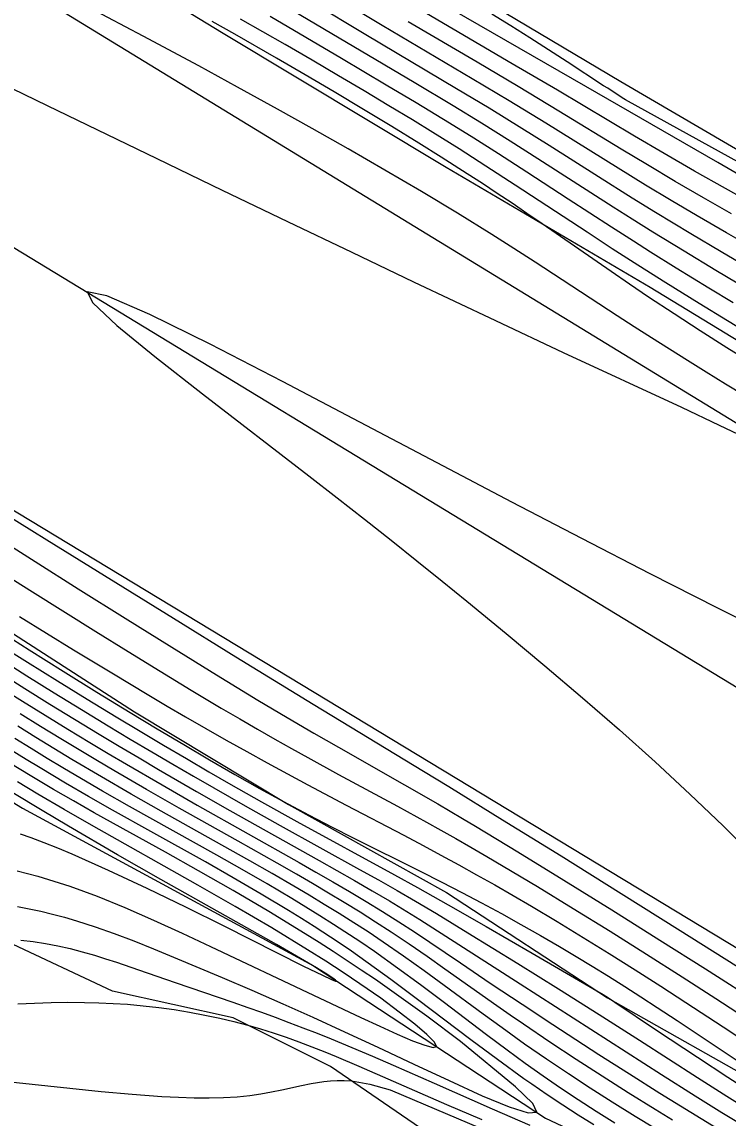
# Model space of a CAD drawing. Extents: x 2356077 to 2359823, y 225951 to 227822.
# Drawn here: x 2357855.7 to 2357893.2, y 226505 to 226563.3 of the extents above; entities that cross this region are included whole.
import ezdxf

# ---------------------------------------------------------------- set-up
doc = ezdxf.new("R2010")
doc.units = 0
for name, color, linetype in [('DTM Contours Major', 7, 'Continuous'), ('DTM Contours Minor', 7, 'Continuous'), ('Exist DTM Crownline', 7, 'Continuous'), ('Exist DTM Drainline', 7, 'Continuous'), ('Exist Roads EOP', 7, 'Continuous'), ('PH Exist DTM Breakline', 7, 'Continuous')]:
    doc.layers.add(name, color=color, linetype=linetype)

msp = doc.modelspace()

# ---------------------------------------------------------------- linework, layer by layer
at = {"layer": 'DTM Contours Major'}
for points in [[(2357894.275, 226553.785), (2357893.08, 226554.449), (2357891.432, 226555.38), (2357889.813, 226556.311), (2357888.225, 226557.241), (2357884.133, 226559.679), (2357881.735, 226561.093), (2357876.873, 226563.936)], [(2357893.484, 226548.386), (2357892.193, 226549.163), (2357890.454, 226550.226), (2357889.083, 226551.079), (2357888.178, 226551.651), (2357887.01, 226552.398), (2357884.709, 226553.89), (2357882.501, 226555.328), (2357881.001, 226556.295), (2357879.685, 226557.126), (2357878.391, 226557.93), (2357876.621, 226559.006), (2357875.034, 226559.957), (2357872.641, 226561.377), (2357868.848, 226563.605)], [(2357896.225, 226530.349), (2357892.657, 226532.149), (2357889.073, 226533.975), (2357885.436, 226535.845), (2357881.701, 226537.785), (2357877.734, 226539.866), (2357873.63, 226542.033), (2357869.503, 226544.202), (2357865.67, 226546.176), (2357862.45, 226547.757), (2357860.162, 226548.749), (2357859.124, 226548.955), (2357859.423, 226548.375), (2357860.701, 226547.18), (2357862.724, 226545.517), (2357865.256, 226543.533), (2357870.904, 226539.186), (2357872.414, 226538.014), (2357873.871, 226536.873), (2357875.283, 226535.758), (2357876.656, 226534.663), (2357877.998, 226533.584), (2357879.317, 226532.515), (2357881.415, 226530.797), (2357883.468, 226529.088), (2357885.473, 226527.384), (2357887.429, 226525.681), (2357889.332, 226523.975), (2357891.18, 226522.263), (2357892.944, 226520.567), (2357894.626, 226518.894)], [(2357854.245, 226531.057), (2357856.042, 226529.923), (2357857.844, 226528.796), (2357859.64, 226527.685), (2357861.416, 226526.598), (2357862.848, 226525.732), (2357864.255, 226524.891), (2357865.633, 226524.081), (2357866.98, 226523.304), (2357868.292, 226522.565), (2357869.564, 226521.867), (2357869.793, 226521.744), (2357870.923, 226521.145), (2357872.12, 226520.528), (2357873.308, 226519.927), (2357876.828, 226518.168), (2357877.989, 226517.579), (2357879.048, 226517.031), (2357880.102, 226516.475), (2357881.151, 226515.909), (2357882.193, 226515.333), (2357883.227, 226514.748), (2357884.253, 226514.153), (2357885.124, 226513.636), (2357885.99, 226513.111), (2357886.853, 226512.577), (2357887.715, 226512.035), (2357888.579, 226511.483), (2357889.445, 226510.921), (2357890.506, 226510.224), (2357894.765, 226507.385)], [(2357890.263, 226504.926), (2357889.326, 226505.498), (2357887.902, 226506.382), (2357886.506, 226507.267), (2357885.126, 226508.16), (2357883.731, 226509.081), (2357882.329, 226510.026), (2357881.623, 226510.511), (2357880.911, 226511.005), (2357878.142, 226512.963), (2357877.199, 226513.624), (2357876.246, 226514.28), (2357875.284, 226514.924), (2357874.463, 226515.457), (2357873.635, 226515.98), (2357872.8, 226516.494), (2357871.959, 226517.001), (2357871.11, 226517.502), (2357870.253, 226517.999), (2357869.225, 226518.589), (2357867.145, 226519.762), (2357864.016, 226521.517), (2357862.276, 226522.508), (2357860.538, 226523.516), (2357859.665, 226524.031), (2357858.786, 226524.555), (2357857.721, 226525.198), (2357856.647, 226525.856), (2357855.563, 226526.528)], [(2357855.405, 226518.174), (2357855.951, 226518.04), (2357856.503, 226517.892), (2357857.063, 226517.73), (2357857.631, 226517.553), (2357858.208, 226517.361), (2357859.649, 226516.832), (2357861.134, 226516.228), (2357862.647, 226515.568), (2357864.169, 226514.873), (2357865.683, 226514.162), (2357871.163, 226511.568), (2357873.68, 226510.384), (2357874.685, 226509.919), (2357875.617, 226509.498), (2357876.431, 226509.151), (2357877.081, 226508.907), (2357877.52, 226508.794), (2357877.702, 226508.84), (2357877.588, 226509.076), (2357877.193, 226509.481), (2357876.558, 226510.026), (2357875.724, 226510.677), (2357874.735, 226511.405), (2357873.63, 226512.177), (2357872.739, 226512.776), (2357871.81, 226513.381), (2357870.848, 226513.989), (2357868.95, 226515.145), (2357866.991, 226516.294), (2357865.01, 226517.427), (2357859.347, 226520.61), (2357857.893, 226521.443), (2357856.506, 226522.257), (2357855.419, 226522.912)]]:
    msp.add_lwpolyline(points, dxfattribs=at)
at = {"layer": 'DTM Contours Minor'}
for points in [[(2357893.686, 226549.428), (2357892.551, 226550.102), (2357890.868, 226551.117), (2357889.209, 226552.136), (2357888.114, 226552.82), (2357887.091, 226553.468), (2357883.098, 226556.032), (2357881.627, 226556.968), (2357880.093, 226557.924), (2357878.582, 226558.848), (2357876.515, 226560.088), (2357866.892, 226565.806)], [(2357894.856, 226551.1), (2357893.123, 226552.093), (2357891.57, 226552.999), (2357890.189, 226553.818), (2357888.827, 226554.639), (2357887.371, 226555.532), (2357883.524, 226557.924), (2357881.561, 226559.122), (2357879.603, 226560.295), (2357874.818, 226563.126), (2357872.323, 226564.625)], [(2357894.773, 226540.896), (2357892.763, 226541.864), (2357890.758, 226542.808), (2357884.466, 226545.728), (2357880.857, 226547.422), (2357876.504, 226549.483), (2357873.22, 226551.048), (2357869.798, 226552.685), (2357866.312, 226554.359), (2357862.838, 226556.033), (2357857.021, 226558.848), (2357850.175, 226562.166), (2357848.006, 226563.211), (2357845.878, 226564.23)], [(2357895.126, 226542.823), (2357893.082, 226544.062), (2357892.049, 226544.696), (2357891.053, 226545.312), (2357890.087, 226545.916), (2357889.146, 226546.511), (2357888.223, 226547.1), (2357887.313, 226547.687), (2357882.959, 226550.535), (2357881.823, 226551.267), (2357880.65, 226552.01), (2357878.812, 226553.145), (2357876.904, 226554.292), (2357874.959, 226555.436), (2357873.013, 226556.559), (2357871.098, 226557.645), (2357869.25, 226558.679), (2357867.118, 226559.852), (2357865.055, 226560.97), (2357862.096, 226562.548), (2357859.281, 226564.046)], [(2357893.844, 226550.505), (2357892.849, 226551.087), (2357891.23, 226552.048), (2357889.352, 226553.184), (2357888.117, 226553.947), (2357886.326, 226555.072), (2357883.693, 226556.741), (2357882.246, 226557.647), (2357880.5, 226558.721), (2357878.769, 226559.764), (2357873.948, 226562.63), (2357871.052, 226564.365)], [(2357894.945, 226554.506), (2357892.658, 226555.841), (2357885.652, 226559.873), (2357878.562, 226563.963)], [(2357894.574, 226545.095), (2357893.147, 226545.993), (2357891.731, 226546.894), (2357890.339, 226547.793), (2357888.983, 226548.687), (2357887.973, 226549.367), (2357886.99, 226550.037), (2357883.318, 226552.582), (2357882.515, 226553.132), (2357881.724, 226553.669), (2357880.937, 226554.196), (2357880.145, 226554.719), (2357879.341, 226555.243), (2357877.949, 226556.13), (2357876.769, 226556.866), (2357875.327, 226557.751), (2357873.816, 226558.665), (2357872.268, 226559.588), (2357870.717, 226560.504), (2357869.193, 226561.392), (2357866.978, 226562.665), (2357865.779, 226563.342)], [(2357897.592, 226544.743), (2357893.172, 226547.421), (2357891.676, 226548.336), (2357889.894, 226549.442), (2357888.404, 226550.384), (2357887.046, 226551.258), (2357885.708, 226552.129), (2357881.884, 226554.642), (2357880.334, 226555.651), (2357878.914, 226556.558), (2357877.507, 226557.437), (2357876.418, 226558.105), (2357875.169, 226558.86), (2357873.858, 226559.644), (2357872.495, 226560.449), (2357871.09, 226561.271), (2357869.654, 226562.105), (2357867.278, 226563.468)], [(2357893.392, 226553.107), (2357891.905, 226553.958), (2357890.403, 226554.832), (2357888.925, 226555.707), (2357887.527, 226556.549), (2357884.213, 226558.571), (2357882.047, 226559.873), (2357879.858, 226561.17), (2357876.196, 226563.321)], [(2357893.892, 226555.789), (2357887.75, 226559.166), (2357887.57, 226559.274), (2357886.807, 226559.788), (2357886.587, 226559.917), (2357884.647, 226561.198), (2357883.663, 226561.836), (2357882.667, 226562.471), (2357881.662, 226563.1), (2357880.651, 226563.722)], [(2357851.382, 226539.255), (2357856.984, 226535.771), (2357863.714, 226531.607), (2357867.035, 226529.561), (2357871.14, 226527.05), (2357877.017, 226523.48), (2357878.355, 226522.661), (2357881.218, 226520.898), (2357884.325, 226518.971), (2357887.522, 226516.979), (2357890.656, 226515.019), (2357896.112, 226511.591)], [(2357854.057, 226536.086), (2357858.652, 226533.183), (2357861.138, 226531.623), (2357863.622, 226530.075), (2357866.01, 226528.601), (2357868.208, 226527.264), (2357869.764, 226526.335), (2357871.177, 226525.507), (2357872.484, 226524.755), (2357876.003, 226522.763), (2357877.771, 226521.74), (2357879.077, 226520.971), (2357879.777, 226520.553), (2357882.024, 226519.193), (2357884.475, 226517.686), (2357887.027, 226516.101), (2357889.573, 226514.505), (2357892.01, 226512.967), (2357895.009, 226511.057)], [(2357852.708, 226535.207), (2357856.211, 226533.012), (2357859.586, 226530.908), (2357861.3, 226529.845), (2357863.001, 226528.801), (2357864.662, 226527.792), (2357866.258, 226526.837), (2357867.235, 226526.262), (2357868.18, 226525.713), (2357869.095, 226525.189), (2357869.985, 226524.687), (2357870.853, 226524.204), (2357872.492, 226523.309), (2357875.62, 226521.626), (2357877.168, 226520.778), (2357877.935, 226520.35), (2357878.723, 226519.904), (2357879.536, 226519.438), (2357880.379, 226518.948), (2357881.253, 226518.433), (2357883.071, 226517.344), (2357884.979, 226516.177), (2357886.931, 226514.967), (2357888.876, 226513.744), (2357890.769, 226512.542), (2357892.559, 226511.392), (2357895.202, 226509.676)], [(2357855.528, 226531.696), (2357858.396, 226529.939), (2357860.436, 226528.7), (2357862.41, 226527.516), (2357863.381, 226526.941), (2357864.348, 226526.376), (2357865.435, 226525.749), (2357866.522, 226525.131), (2357867.606, 226524.524), (2357868.69, 226523.926), (2357869.773, 226523.337), (2357870.855, 226522.757), (2357872.898, 226521.681), (2357875.969, 226520.074), (2357876.995, 226519.529), (2357877.938, 226519.021), (2357878.884, 226518.504), (2357879.837, 226517.975), (2357880.799, 226517.432), (2357881.772, 226516.873), (2357882.758, 226516.297), (2357884.121, 226515.484), (2357885.501, 226514.644), (2357886.887, 226513.785), (2357888.265, 226512.917), (2357889.626, 226512.048), (2357890.956, 226511.188), (2357892.943, 226509.885), (2357896.655, 226507.439)], [(2357854.373, 226530.257), (2357855.952, 226529.267), (2357857.538, 226528.283), (2357859.115, 226527.314), (2357860.67, 226526.368), (2357861.938, 226525.605), (2357863.182, 226524.865), (2357864.401, 226524.148), (2357865.596, 226523.452), (2357866.767, 226522.778), (2357868.388, 226521.859), (2357870.266, 226520.813), (2357875.463, 226517.966), (2357876.683, 226517.291), (2357878.319, 226516.375), (2357880.351, 226515.216), (2357882.784, 226513.808), (2357886.222, 226511.804), (2357886.485, 226511.653), (2357886.802, 226511.464), (2357887.189, 226511.207), (2357889.404, 226509.718), (2357891.58, 226508.273), (2357893.206, 226507.209), (2357895.041, 226506.031)], [(2357854.458, 226529.462), (2357855.91, 226528.552), (2357857.366, 226527.648), (2357858.816, 226526.758), (2357860.246, 226525.89), (2357861.415, 226525.188), (2357862.561, 226524.507), (2357863.683, 226523.847), (2357864.781, 226523.208), (2357865.852, 226522.591), (2357867.532, 226521.637), (2357869.394, 226520.597), (2357873.614, 226518.261), (2357874.611, 226517.701), (2357875.602, 226517.136), (2357876.586, 226516.565), (2357877.697, 226515.906), (2357879.371, 226514.89), (2357882.03, 226513.255), (2357884.185, 226511.914), (2357886.363, 226510.54), (2357888.492, 226509.176), (2357891.578, 226507.191), (2357893.144, 226506.196), (2357894.838, 226505.137)], [(2357854.477, 226528.704), (2357855.804, 226527.872), (2357857.132, 226527.048), (2357858.453, 226526.238), (2357859.758, 226525.447), (2357860.829, 226524.805), (2357861.882, 226524.181), (2357862.919, 226523.572), (2357864.942, 226522.402), (2357866.71, 226521.398), (2357871.462, 226518.738), (2357872.403, 226518.206), (2357873.341, 226517.669), (2357874.275, 226517.127), (2357875.201, 226516.579), (2357876.118, 226516.024), (2357876.817, 226515.591), (2357878.205, 226514.71), (2357882.155, 226512.167), (2357889.662, 226507.363), (2357891.466, 226506.223), (2357892.887, 226505.34), (2357894.962, 226504.069)], [(2357854.481, 226527.955), (2357855.689, 226527.197), (2357856.892, 226526.451), (2357858.088, 226525.718), (2357859.271, 226525.002), (2357860.244, 226524.42), (2357861.207, 226523.85), (2357863.104, 226522.746), (2357864.971, 226521.679), (2357870.39, 226518.632), (2357871.289, 226518.119), (2357872.183, 226517.602), (2357873.072, 226517.08), (2357873.954, 226516.552), (2357874.83, 226516.016), (2357875.696, 226515.471), (2357876.527, 226514.934), (2357877.352, 226514.389), (2357878.987, 226513.286), (2357880.617, 226512.182), (2357882.252, 226511.091), (2357883.892, 226510.014), (2357886.345, 226508.425), (2357887.965, 226507.389), (2357889.583, 226506.368), (2357891.223, 226505.352), (2357892.878, 226504.345)], [(2357889.303, 226504.499), (2357888.264, 226505.129), (2357887.046, 226505.883), (2357885.87, 226506.63), (2357884.719, 226507.383), (2357883.558, 226508.164), (2357882.387, 226508.974), (2357881.188, 226509.828), (2357880.186, 226510.559), (2357878.107, 226512.088), (2357877.038, 226512.865), (2357875.954, 226513.637), (2357874.86, 226514.392), (2357874.072, 226514.945), (2357873.307, 226515.415), (2357872.522, 226515.911), (2357871.73, 226516.399), (2357870.931, 226516.882), (2357870.122, 226517.361), (2357868.954, 226518.04), (2357867.772, 226518.714), (2357865.398, 226520.047), (2357863.06, 226521.356), (2357861.456, 226522.266), (2357859.878, 226523.177), (2357858.305, 226524.106), (2357857.354, 226524.679), (2357856.396, 226525.265), (2357855.427, 226525.865)], [(2357887.187, 226504.775), (2357886.192, 226505.395), (2357885.237, 226506.008), (2357884.306, 226506.626), (2357883.37, 226507.269), (2357882.425, 226507.939), (2357881.456, 226508.647), (2357880.359, 226509.468), (2357878.049, 226511.222), (2357876.85, 226512.122), (2357875.632, 226513.015), (2357874.401, 226513.887), (2357873.676, 226514.39), (2357872.23, 226515.332), (2357871.496, 226515.797), (2357870.753, 226516.256), (2357870, 226516.711), (2357868.69, 226517.485), (2357867.359, 226518.251), (2357866.022, 226519.007), (2357861.367, 226521.608), (2357859.933, 226522.426), (2357858.528, 226523.243), (2357857.829, 226523.657), (2357856.987, 226524.163), (2357856.139, 226524.68), (2357855.282, 226525.21)], [(2357886.067, 226504.672), (2357885.242, 226505.19), (2357884.416, 226505.723), (2357883.59, 226506.273), (2357882.765, 226506.84), (2357882.351, 226507.13), (2357880.945, 226508.146), (2357879.529, 226509.201), (2357876.686, 226511.35), (2357875.267, 226512.406), (2357873.177, 226513.912), (2357872.524, 226514.347), (2357871.189, 226515.216), (2357870.514, 226515.644), (2357869.831, 226516.068), (2357868.375, 226516.946), (2357866.895, 226517.809), (2357865.41, 226518.653), (2357862.502, 226520.276), (2357860.464, 226521.414), (2357859.198, 226522.134), (2357857.964, 226522.85), (2357856.617, 226523.652), (2357855.877, 226524.102), (2357855.128, 226524.565)], [(2357855.413, 226516.283), (2357856.032, 226516.168), (2357856.655, 226516.035), (2357857.283, 226515.885), (2357857.918, 226515.716), (2357858.56, 226515.529), (2357859.554, 226515.207), (2357860.567, 226514.846), (2357861.598, 226514.453), (2357862.647, 226514.033), (2357863.716, 226513.592), (2357866.306, 226512.507), (2357867.872, 226511.841), (2357869.529, 226511.12), (2357871.123, 226510.405), (2357872.812, 226509.631), (2357874.59, 226508.801), (2357876.503, 226507.901), (2357878.37, 226507.032), (2357880.139, 226506.226), (2357881.572, 226505.635), (2357882.58, 226505.315), (2357883.033, 226505.346), (2357882.827, 226505.805), (2357881.91, 226506.705), (2357878.984, 226509.118), (2357877.194, 226510.462), (2357875.208, 226511.877), (2357874.452, 226512.398), (2357873.699, 226512.907), (2357872.949, 226513.405), (2357872.203, 226513.892), (2357871.461, 226514.368), (2357870.723, 226514.833), (2357868.778, 226516.023), (2357866.882, 226517.141), (2357865.048, 226518.189), (2357863.293, 226519.172), (2357859.499, 226521.273), (2357858.394, 226521.897), (2357857.329, 226522.51), (2357856.179, 226523.189), (2357854.92, 226523.955)], [(2357855.564, 226520.156), (2357856.132, 226519.951), (2357856.823, 226519.688), (2357857.546, 226519.399), (2357858.304, 226519.084), (2357860.245, 226518.225), (2357862.301, 226517.263), (2357864.38, 226516.253), (2357866.389, 226515.255), (2357870.628, 226513.121), (2357871.634, 226512.628), (2357872.11, 226512.409), (2357872.237, 226512.356), (2357872.324, 226512.325), (2357872.37, 226512.318), (2357872.371, 226512.335), (2357872.326, 226512.378), (2357872.234, 226512.448), (2357871.915, 226512.66), (2357871.318, 226513.028), (2357870.686, 226513.402), (2357869.194, 226514.259), (2357863.041, 226517.723), (2357860.744, 226519.031), (2357858.123, 226520.553), (2357856.728, 226521.383), (2357855.166, 226522.332)], [(2357855.594, 226514.492), (2357856.256, 226514.42), (2357856.912, 226514.32), (2357857.564, 226514.195), (2357858.214, 226514.047), (2357858.863, 226513.878), (2357859.515, 226513.691), (2357860.093, 226513.512), (2357860.676, 226513.323), (2357861.857, 226512.922), (2357863.807, 226512.249), (2357866.877, 226511.203), (2357867.669, 226510.925), (2357868.391, 226510.668), (2357869.12, 226510.402), (2357869.856, 226510.128), (2357870.598, 226509.844), (2357871.349, 226509.551), (2357872.107, 226509.248), (2357873.195, 226508.799), (2357874.293, 226508.334), (2357875.392, 226507.859), (2357877.571, 226506.898), (2357880.656, 226505.531), (2357882.661, 226504.657)], [(2357855.442, 226511.118), (2357856.327, 226511.155), (2357857.216, 226511.181), (2357858.102, 226511.194), (2357858.982, 226511.191), (2357859.75, 226511.172), (2357860.512, 226511.138), (2357861.271, 226511.086), (2357862.101, 226511.011), (2357862.928, 226510.916), (2357863.752, 226510.802), (2357864.569, 226510.669), (2357865.378, 226510.518), (2357866.176, 226510.351), (2357866.923, 226510.176), (2357867.669, 226509.981), (2357868.34, 226509.786), (2357869.017, 226509.57), (2357869.699, 226509.338), (2357870.386, 226509.089), (2357871.076, 226508.827), (2357871.771, 226508.552), (2357872.367, 226508.309), (2357873.567, 226507.804), (2357875.402, 226507.007), (2357878.238, 226505.768), (2357880.118, 226504.959)], [(2357855.025, 226506.972), (2357858.198, 226506.632), (2357859.863, 226506.459), (2357861.514, 226506.305), (2357863.099, 226506.188), (2357863.975, 226506.143), (2357864.812, 226506.117), (2357865.611, 226506.113), (2357866.372, 226506.132), (2357867.094, 226506.175), (2357867.778, 226506.244), (2357868.368, 226506.329), (2357868.932, 226506.431), (2357869.476, 226506.543), (2357870.521, 226506.772), (2357871.034, 226506.876), (2357871.373, 226506.936), (2357871.715, 226506.986), (2357872.063, 226507.022), (2357872.422, 226507.041), (2357872.794, 226507.039), (2357873.183, 226507.013), (2357874.161, 226506.848), (2357875.245, 226506.535), (2357880.047, 226504.505)]]:
    msp.add_lwpolyline(points, dxfattribs=at)
at = {"layer": 'Exist DTM Crownline'}
msp.add_lwpolyline([(2357590.508, 226712.367), (2357667.74, 226665.482), (2357750.251, 226615.14), (2357829.29, 226567.098), (2357910.169, 226517.915), (2357961.465, 226486.673)], dxfattribs=at)
at = {"layer": 'Exist DTM Drainline'}
msp.add_spline([(2357699.586, 226858.192), (2357670.366, 226820.782), (2357623.327, 226796.892), (2357587.218, 226772.268), (2357568.803, 226744.252), (2357555.19, 226717.62), (2357555.017, 226695.126), (2357553.473, 226672.759), (2357563.697, 226642.736), (2357576.526, 226627.993), (2357663.798, 226499.169), (2357732.721, 226415.647), (2357803.211, 226342.215), (2357874.586, 226264.309)], degree=3, dxfattribs=at)
at = {"layer": 'Exist Roads EOP'}
for points in [[(2357585.012, 226702.272), (2357575.345, 226708.363), (2357587.148, 226727.743), (2357597.777, 226722.161), (2357673.988, 226675.877), (2357757.181, 226624.597), (2357835.254, 226577.658), (2357916.861, 226527.829), (2357967.829, 226497)], [(2357585.012, 226702.272), (2357661.784, 226654.999), (2357743.586, 226604.975), (2357823.13, 226556.738), (2357904.149, 226507.742), (2357955.084, 226476.749)]]:
    msp.add_lwpolyline(points, dxfattribs=at)
at = {"layer": 'PH Exist DTM Breakline'}
for points in [[(2357817.011, 226603.973), (2357823.01, 226600.086), (2357830.305, 226595.829), (2357839.427, 226590.248), (2357846.694, 226586.02), (2357852.566, 226581.802), (2357859.175, 226577.918), (2357866.622, 226573.119), (2357873.892, 226568.034), (2357880.731, 226564.177), (2357887.513, 226560.147), (2357894.756, 226555.906), (2357904.223, 226550.567), (2357912.276, 226546.133), (2357920.035, 226541.782), (2357928.293, 226536.618), (2357934.298, 226533.095), (2357940.808, 226529.077)], [(2357933.746, 226523.158), (2357921.118, 226530.109), (2357911.46, 226535.47), (2357900.63, 226542.153), (2357889.07, 226549.199), (2357878.218, 226555.582), (2357866.269, 226562.742), (2357852.877, 226570.91), (2357840.165, 226578.788), (2357826.354, 226586.997), (2357813.157, 226595.34)], [(2357805.345, 226553.286), (2357821.154, 226543.617), (2357838.82, 226531.853), (2357855.683, 226521.511), (2357871.164, 226513.126), (2357883.505, 226505.037), (2357895.408, 226499.434), (2357905.562, 226493.246), (2357917.132, 226486.079)], [(2357849.543, 226534.416), (2357861.633, 226526.641), (2357869.83, 226521.707), (2357878.232, 226517.03), (2357886.801, 226511.426), (2357895.71, 226506.399), (2357902.583, 226502.313), (2357909.998, 226497.694), (2357916.339, 226493.884), (2357923.098, 226489.826)], [(2357914.392, 226483.139), (2357908.011, 226486.463), (2357903.019, 226489.546), (2357898.645, 226493.341), (2357894.607, 226495.699), (2357889.99, 226497.61), (2357885.158, 226499.499), (2357879.332, 226502.801), (2357872.073, 226507.773), (2357866.883, 226510.375), (2357860.474, 226511.792), (2357854.888, 226514.407), (2357848.091, 226518.149), (2357842.303, 226521.785)]]:
    msp.add_lwpolyline(points, dxfattribs=at)

doc.saveas('drawing.dxf')
